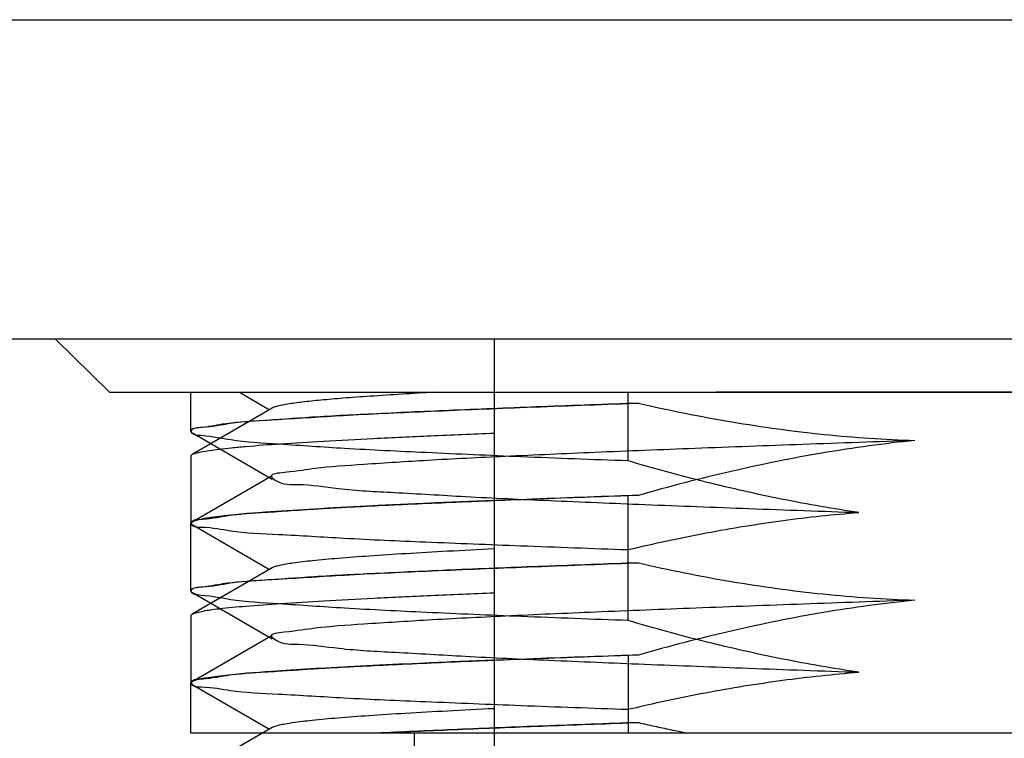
# Model space of a CAD drawing. Header units: millimetres. Extents: x 90 to 358, y 74 to 282.
# Tile 385 of 408: x 255.18 to 259.8, y 146.96 to 150.33. Entities that reach past the tile are written whole.
import ezdxf

# ---------------------------------------------------------------- set-up
doc = ezdxf.new("R2010")
doc.units = ezdxf.units.MM
doc.header["$LTSCALE"] = 23.1
doc.layers.add('20_ALL_FEATURES', color=7, linetype='CONTINUOUS')

msp = doc.modelspace()

# ---------------------------------------------------------------- linework, layer by layer
at = {"layer": '20_ALL_FEATURES'}
for p, q in [((246.9821, 150.3341), (276.7321, 150.3341)), ((273.2321, 148.8341), (248.1893, 148.8341)), ((255.5988, 148.5841), (255.3451, 148.8341)), ((257.4071, 148.8341), (257.4071, 142.6841)), ((255.5988, 148.5841), (257.4071, 148.5841)), ((255.9821, 148.4012), (255.9821, 148.5841)), ((256.2098, 148.5841), (256.351, 148.5024)), ((257.4071, 148.5841), (259.0753, 148.5841)), ((258.0359, 148.262), (258.0359, 148.5841)), ((262.2579, 148.5841), (258.7128, 148.5841)), ((258.0359, 148.5315), (258.0851, 148.5329)), ((256.3635, 148.5097), (255.9878, 148.2924)), ((255.9821, 148.4012), (255.9822, 148.4009)), ((255.9889, 148.3934), (256.3633, 148.1768)), ((255.9821, 148.2858), (255.9878, 148.2924)), ((255.9821, 148.2858), (255.9821, 147.9689)), ((256.3636, 148.1912), (255.988, 147.974)), ((258.0846, 148.0999), (258.0359, 148.0985)), ((258.0359, 147.512), (258.0359, 148.0985)), ((255.9821, 147.9689), (255.9877, 147.9625)), ((255.9821, 147.6514), (255.9821, 147.968)), ((255.9823, 147.9681), (255.9822, 147.968)), ((255.9822, 147.968), (255.9822, 147.968)), ((255.9822, 147.968), (255.9822, 147.9679)), ((255.9822, 147.9679), (255.9822, 147.9679)), ((255.9822, 147.9679), (255.9822, 147.9678)), ((255.9822, 147.9678), (255.9822, 147.9678)), ((255.9822, 147.9678), (255.9822, 147.9678)), ((255.9822, 147.9678), (255.9822, 147.9678)), ((255.9822, 147.9678), (255.9822, 147.9677)), ((255.9877, 147.9625), (256.3513, 147.7522)), ((258.0359, 147.7815), (258.0846, 147.7829)), ((256.3639, 147.7596), (255.988, 147.5421)), ((255.9821, 147.6513), (255.9822, 147.6511)), ((255.9889, 147.6436), (256.3637, 147.4269)), ((255.9821, 147.5354), (255.988, 147.5422)), ((255.9821, 147.5354), (255.9821, 147.2189)), ((256.3635, 147.4413), (255.9878, 147.224)), ((258.0849, 147.3499), (258.0359, 147.3485)), ((258.0359, 147.3485), (258.0359, 146.9841)), ((255.9821, 147.2189), (255.9878, 147.2124)), ((255.9822, 147.2178), (255.9821, 147.2181)), ((255.9821, 146.9841), (255.9821, 147.2181)), ((255.9878, 147.2124), (256.3512, 147.0023)), ((256.3634, 147.0093), (255.9875, 146.7919)), ((258.0359, 147.0315), (258.085, 147.033)), ((255.9821, 146.9841), (263.3287, 146.9841)), ((257.0321, 146.6341), (257.0321, 146.9841))]:
    msp.add_line(p, q, dxfattribs=at)
msp.add_arc((260.4597, 71.3322), 76.0549, 92.300637, 92.543236, dxfattribs=at)
for points, knots in [([(257.1264, 148.5841), (257.0252, 148.5784), (256.8824, 148.5699), (256.7042, 148.5569), (256.5981, 148.5479), (256.5111, 148.5389), (256.4439, 148.5299), (256.4003, 148.5221), (256.3757, 148.5151), (256.3669, 148.5116), (256.3635, 148.5097)], [0, 0, 0, 0, 0.395779, 0.559066, 0.697974, 0.811936, 0.900455, 0.963116, 0.984728, 1, 1, 1, 1]), ([(258.7129, 148.5843), (258.6843, 148.5842), (258.6266, 148.5841), (258.5395, 148.5841), (258.481, 148.5841), (258.4515, 148.5841)], [0, 0, 0, 0, 0.32838, 0.661959, 1, 1, 1, 1]), ([(259.0752, 148.5841), (259.2137, 148.5841), (259.494, 148.5841), (259.9156, 148.5843), (260.3383, 148.5842), (260.6193, 148.5841), (260.7589, 148.5841)], [0, 0, 0, 0, 0.246782, 0.499377, 0.751214, 1, 1, 1, 1]), ([(255.9821, 148.4012), (255.982, 148.4177), (256.0753, 148.4205), (256.1831, 148.4462), (256.4225, 148.4581), (256.7205, 148.4782), (257.1029, 148.4954), (257.5482, 148.514), (257.8672, 148.5256), (258.0359, 148.5315)], [0, 0, 0, 0, 0.024115, 0.091324, 0.200746, 0.349971, 0.535807, 0.754262, 1, 1, 1, 1]), ([(258.0851, 148.5329), (257.9334, 148.5276), (257.6442, 148.517), (257.234, 148.5008), (256.8742, 148.4843), (256.5686, 148.4689), (256.3305, 148.4514), (256.1446, 148.44), (256.0534, 148.4187), (255.9847, 148.4148), (255.9822, 148.4011)], [0, 0, 0, 0, 0.215874, 0.411482, 0.583338, 0.72856, 0.844353, 0.928415, 0.98021, 1, 1, 1, 1]), ([(258.0851, 148.5329), (258.2304, 148.4996), (258.5197, 148.4416), (258.9531, 148.3817), (259.241, 148.3623), (259.3833, 148.3579)], [0, 0, 0, 0, 0.340864, 0.674422, 1, 1, 1, 1]), ([(258.0359, 148.262), (257.8686, 148.268), (257.552, 148.2797), (257.1088, 148.2994), (256.7273, 148.3176), (256.4273, 148.3383), (256.1883, 148.3526), (256.0752, 148.3789), (255.9835, 148.3835), (255.9822, 148.4009)], [0, 0, 0, 0, 0.243589, 0.460523, 0.646484, 0.796097, 0.906506, 0.974689, 1, 1, 1, 1]), ([(255.9878, 148.2924), (255.9928, 148.2953), (256.0071, 148.2999), (256.0337, 148.3059), (256.0708, 148.3119), (256.1179, 148.3181), (256.1752, 148.3243), (256.2713, 148.3331), (256.4153, 148.3438), (256.6156, 148.3561), (256.8508, 148.3684), (257.1184, 148.3809), (257.3073, 148.3888), (257.4066, 148.3928)], [0, 0, 0, 0, 0.012158, 0.031326, 0.057632, 0.091058, 0.131541, 0.178996, 0.294284, 0.435708, 0.60173, 0.790515, 1, 1, 1, 1]), ([(259.3833, 148.3579), (259.208, 148.3516), (258.8639, 148.3393), (258.3628, 148.3211), (257.8962, 148.3024), (257.4779, 148.2837), (257.1131, 148.2661), (256.8245, 148.2469), (256.5801, 148.2311), (256.4746, 148.2111), (256.3396, 148.2003), (256.4078, 148.1475), (256.5118, 148.157), (256.6994, 148.1243), (256.9608, 148.1133), (257.292, 148.0925), (257.6844, 148.0749), (258.1288, 148.0561), (258.6134, 148.0379), (258.9485, 148.0257), (259.1203, 148.0196)], [0, 0, 0, 0, 0.090668, 0.177947, 0.259277, 0.331914, 0.394877, 0.446525, 0.485733, 0.51097, 0.522215, 0.527036, 0.545437, 0.577987, 0.623541, 0.68125, 0.749311, 0.826635, 0.91114, 1, 1, 1, 1]), ([(259.3833, 148.3579), (259.2397, 148.3433), (258.9506, 148.3036), (258.5172, 148.2161), (258.2291, 148.1411), (258.0846, 148.0999)], [0, 0, 0, 0, 0.326569, 0.659877, 1, 1, 1, 1]), ([(259.1203, 148.0195), (259.0009, 148.0369), (258.7603, 148.0788), (258.3986, 148.1606), (258.1573, 148.2264), (258.0359, 148.262)], [0, 0, 0, 0, 0.325401, 0.658736, 1, 1, 1, 1]), ([(258.0359, 148.0985), (257.8668, 148.0925), (257.5477, 148.081), (257.1021, 148.0624), (256.7197, 148.0451), (256.4215, 148.025), (256.1825, 148.013), (256.0748, 147.9875), (255.9821, 147.9846), (255.9821, 147.9681)], [0, 0, 0, 0, 0.246283, 0.46438, 0.650426, 0.799817, 0.909047, 0.975954, 1, 1, 1, 1]), ([(258.0846, 148.0999), (257.935, 148.0946), (257.6491, 148.0842), (257.2424, 148.0681), (256.8839, 148.0518), (256.5777, 148.0364), (256.3375, 148.0189), (256.1485, 148.0075), (256.0551, 147.986), (255.9848, 147.982), (255.9823, 147.9681)], [0, 0, 0, 0, 0.212809, 0.406954, 0.578522, 0.723896, 0.840743, 0.926722, 0.979787, 1, 1, 1, 1]), ([(257.4066, 148.0758), (257.3012, 148.0716), (257.1014, 148.0632), (256.8198, 148.05), (256.5753, 148.0369), (256.3709, 148.0239), (256.2269, 148.0125), (256.1337, 148.003), (256.0807, 147.9964), (256.0395, 147.9901), (256.0091, 147.9833), (255.9916, 147.9783), (255.9821, 147.9719), (255.9821, 147.9689)], [0, 0, 0, 0, 0.221057, 0.418628, 0.590251, 0.73379, 0.847483, 0.892697, 0.929977, 0.959246, 0.980464, 0.993755, 1, 1, 1, 1]), ([(258.0359, 147.8452), (258.1578, 147.8742), (258.3999, 147.9261), (258.7617, 147.985), (259.0017, 148.0105), (259.1203, 148.0195)], [0, 0, 0, 0, 0.341956, 0.675344, 1, 1, 1, 1]), ([(255.9822, 147.9677), (255.9838, 147.951), (256.0757, 147.9529), (256.1864, 147.9252), (256.4254, 147.9165), (256.7246, 147.8966), (257.1065, 147.8804), (257.5506, 147.8627), (257.868, 147.8511), (258.0359, 147.8452)], [0, 0, 0, 0, 0.024491, 0.092056, 0.202081, 0.351519, 0.53776, 0.755332, 1, 1, 1, 1]), ([(257.4063, 147.8484), (257.3335, 147.8449), (257.1954, 147.8379), (256.9999, 147.8268), (256.8284, 147.8158), (256.6822, 147.8049), (256.5625, 147.7943), (256.4707, 147.7837), (256.4118, 147.7745), (256.3794, 147.7662), (256.3681, 147.762), (256.3639, 147.7596)], [0, 0, 0, 0, 0.208722, 0.396057, 0.560511, 0.700849, 0.815867, 0.904379, 0.965718, 0.986177, 1, 1, 1, 1]), ([(255.9821, 147.6513), (255.9821, 147.6679), (256.0757, 147.6703), (256.1843, 147.6964), (256.4256, 147.7082), (256.7258, 147.7285), (257.1093, 147.7457), (257.5527, 147.7642), (257.8692, 147.7756), (258.0359, 147.7815)], [0, 0, 0, 0, 0.024194, 0.091694, 0.202106, 0.352748, 0.539372, 0.75721, 1, 1, 1, 1]), ([(258.0846, 147.7829), (257.9359, 147.7776), (257.6511, 147.7673), (257.2454, 147.7512), (256.8867, 147.7349), (256.5797, 147.7195), (256.3388, 147.702), (256.1486, 147.6905), (256.0558, 147.669), (255.9845, 147.6651), (255.9823, 147.6512)], [0, 0, 0, 0, 0.211601, 0.405331, 0.577106, 0.722983, 0.84021, 0.926521, 0.979882, 1, 1, 1, 1]), ([(258.0846, 147.7829), (258.2288, 147.7498), (258.517, 147.6919), (258.9508, 147.6323), (259.2399, 147.6125), (259.3836, 147.6079)], [0, 0, 0, 0, 0.338183, 0.671511, 1, 1, 1, 1]), ([(258.0359, 147.512), (257.8688, 147.5181), (257.5523, 147.5301), (257.1091, 147.5489), (256.7272, 147.5675), (256.427, 147.5889), (256.1879, 147.6023), (256.0747, 147.6287), (255.9835, 147.6338), (255.9822, 147.6511)], [0, 0, 0, 0, 0.243319, 0.4604, 0.646449, 0.796284, 0.906693, 0.974756, 1, 1, 1, 1]), ([(255.988, 147.5422), (255.993, 147.5451), (256.0074, 147.5499), (256.0342, 147.5561), (256.0713, 147.5623), (256.1409, 147.5714), (256.2529, 147.5817), (256.416, 147.5934), (256.6163, 147.6056), (256.8513, 147.6183), (257.1186, 147.6309), (257.3074, 147.6387), (257.4066, 147.6426)], [0, 0, 0, 0, 0.012314, 0.031607, 0.058007, 0.091498, 0.179494, 0.294778, 0.436153, 0.602079, 0.790716, 1, 1, 1, 1]), ([(259.3836, 147.6079), (259.2087, 147.6018), (258.8658, 147.5897), (258.3658, 147.5709), (257.8992, 147.5525), (257.4799, 147.5342), (257.1135, 147.5156), (256.8235, 147.4972), (256.5782, 147.4806), (256.4727, 147.4615), (256.3386, 147.4487), (256.4109, 147.3982), (256.5134, 147.4057), (256.7033, 147.3747), (256.9626, 147.3629), (257.2918, 147.3425), (257.6824, 147.3251), (258.1264, 147.3064), (258.6121, 147.2877), (258.9479, 147.2758), (259.1207, 147.2696)], [0, 0, 0, 0, 0.090441, 0.177323, 0.258643, 0.331616, 0.39476, 0.446672, 0.486088, 0.511295, 0.522244, 0.527366, 0.545949, 0.57862, 0.624145, 0.68105, 0.748746, 0.826349, 0.910658, 1, 1, 1, 1]), ([(259.3836, 147.6079), (259.2398, 147.5934), (258.9505, 147.5538), (258.5171, 147.4662), (258.2292, 147.3911), (258.0849, 147.3499)], [0, 0, 0, 0, 0.326967, 0.660256, 1, 1, 1, 1]), ([(259.1207, 147.2695), (259.0006, 147.2869), (258.7593, 147.3288), (258.3975, 147.4105), (258.1567, 147.4765), (258.0359, 147.512)], [0, 0, 0, 0, 0.327106, 0.66031, 1, 1, 1, 1]), ([(258.0359, 147.3485), (257.8673, 147.3426), (257.5487, 147.331), (257.1035, 147.3124), (256.7208, 147.2952), (256.4224, 147.2751), (256.1829, 147.2631), (256.0751, 147.2375), (255.982, 147.2346), (255.9821, 147.2181)], [0, 0, 0, 0, 0.245604, 0.463689, 0.649822, 0.799391, 0.908853, 0.975918, 1, 1, 1, 1]), ([(257.0849, 147.3122), (257.0021, 147.3086), (256.846, 147.3013), (256.6265, 147.2897), (256.4372, 147.2783), (256.2797, 147.2669), (256.1691, 147.2569), (256.0978, 147.2487), (256.0573, 147.2429), (256.0258, 147.2374), (256.0027, 147.2315), (255.989, 147.227), (255.9821, 147.2214), (255.9821, 147.2189)], [0, 0, 0, 0, 0.223717, 0.42219, 0.593521, 0.7361, 0.848624, 0.893285, 0.930099, 0.959012, 0.98003, 0.993344, 1, 1, 1, 1]), ([(258.0849, 147.3498), (257.9346, 147.3446), (257.6476, 147.3342), (257.2398, 147.318), (256.8809, 147.3016), (256.5749, 147.2862), (256.3356, 147.2688), (256.1471, 147.2573), (256.0553, 147.2359), (255.9843, 147.2321), (255.9822, 147.2181)], [0, 0, 0, 0, 0.213795, 0.408428, 0.579983, 0.725385, 0.841797, 0.927015, 0.979907, 1, 1, 1, 1]), ([(258.0359, 147.0953), (258.1567, 147.124), (258.3977, 147.1759), (258.7597, 147.2346), (259.0008, 147.2604), (259.1207, 147.2695)], [0, 0, 0, 0, 0.338854, 0.672105, 1, 1, 1, 1]), ([(255.9822, 147.2178), (255.9837, 147.2011), (256.0754, 147.2024), (256.1862, 147.1757), (256.4252, 147.1662), (256.7246, 147.1466), (257.1068, 147.1307), (257.5509, 147.1123), (257.8682, 147.1011), (258.0359, 147.0953)], [0, 0, 0, 0, 0.024429, 0.091891, 0.201889, 0.351587, 0.537873, 0.755622, 1, 1, 1, 1]), ([(257.4064, 147.0982), (257.3333, 147.0946), (257.1947, 147.0876), (256.9985, 147.0767), (256.8264, 147.0659), (256.6801, 147.055), (256.5608, 147.0441), (256.4787, 147.0345), (256.4273, 147.0265), (256.3993, 147.0211), (256.3787, 147.0158), (256.3675, 147.0117), (256.3633, 147.0093)], [0, 0, 0, 0, 0.20926, 0.397224, 0.562192, 0.702561, 0.817102, 0.905091, 0.938971, 0.966059, 0.98636, 1, 1, 1, 1]), ([(256.8626, 146.9841), (256.9787, 146.9897), (257.2258, 147.0008), (257.6169, 147.0165), (257.892, 147.0265), (258.0359, 147.0315)], [0, 0, 0, 0, 0.296945, 0.632091, 1, 1, 1, 1]), ([(258.085, 147.0329), (257.9364, 147.0278), (257.6525, 147.0175), (257.249, 147.0013), (256.9941, 146.9898), (256.8745, 146.9841)], [0, 0, 0, 0, 0.36817, 0.703586, 1, 1, 1, 1]), ([(258.085, 147.033), (258.11, 147.0272), (258.1604, 147.0161), (258.2365, 146.9997), (258.2875, 146.9893), (258.3132, 146.9842)], [0, 0, 0, 0, 0.330619, 0.663413, 1, 1, 1, 1])]:
    msp.add_open_spline(points, degree=3, knots=knots, dxfattribs=at)

doc.saveas('drawing.dxf')
